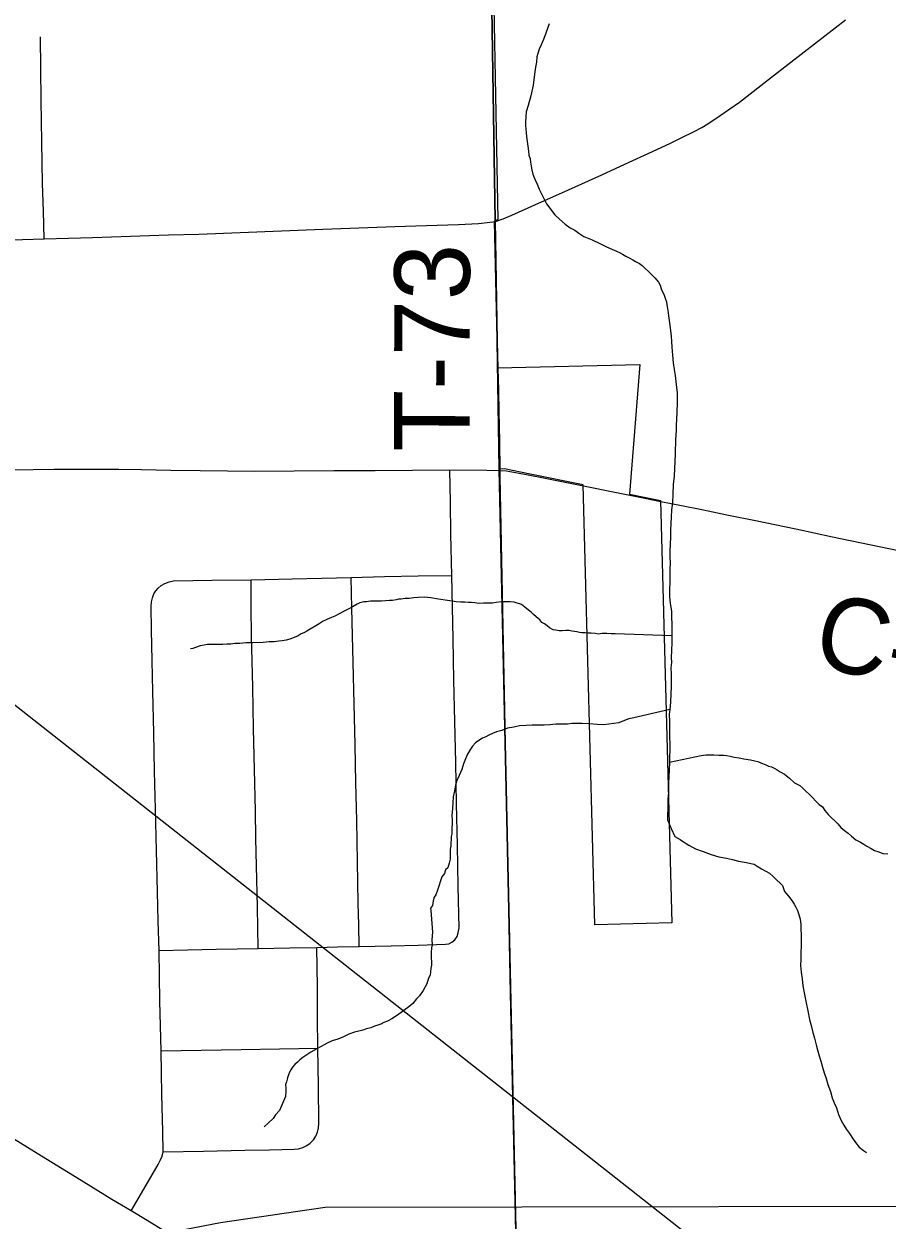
# Model space of a CAD drawing. Extents: x 103424 to 290657, y 38711 to 110967.
# Drawn here: x 214250.4169 to 214250.7415, y 40213.8921 to 40214.342 of the extents above; entities that cross this region are included whole.
import ezdxf

# ---------------------------------------------------------------- set-up
doc = ezdxf.new("R2010")
doc.units = 0
for name, color, linetype in [('GM_X_City_Street', 7, 'Continuous'), ('GM_X_Corporation', 7, 'Continuous'), ('GM_X_County_Road', 7, 'Continuous'), ('GM_X_County_Road_Text', 7, 'Continuous'), ('GM_X_Minor_River', 7, 'Continuous'), ('GM_X_Rail_Line', 7, 'Continuous'), ('GM_X_Township_Road', 7, 'Continuous'), ('GM_X_Township_Road_Text', 7, 'Continuous'), ('GM_X_US_Route', 7, 'Continuous'), ('SH_Text', 7, 'Continuous')]:
    doc.layers.add(name, color=color, linetype=linetype)

msp = doc.modelspace()

# ---------------------------------------------------------------- linework, layer by layer
at = {"layer": 'GM_X_City_Street'}
for points in [[(214250.42452, 40214.26116), (214250.42421, 40214.27157), (214250.42389, 40214.28198), (214250.42375, 40214.28985), (214250.42361, 40214.29772), (214250.4234, 40214.31326), (214250.42323, 40214.32524), (214250.42307, 40214.33721)], [(214250.58025, 40214.00013), (214250.58057, 40214.00206), (214250.58025, 40214.01759), (214250.57992, 40214.03312), (214250.5796, 40214.04865), (214250.57928, 40214.06418), (214250.57896, 40214.07971), (214250.57863, 40214.09524), (214250.57831, 40214.11078), (214250.57806, 40214.1227), (214250.57781, 40214.13463), (214250.5775, 40214.15016), (214250.57726, 40214.16222), (214250.57702, 40214.17429)], [(214250.50229, 40214.13299), (214250.51782, 40214.13336), (214250.52886, 40214.13362), (214250.5399, 40214.13388), (214250.55252, 40214.13417), (214250.56513, 40214.13446), (214250.57781, 40214.13463)], [(214250.54298, 40213.99508), (214250.5428, 40214.00321), (214250.54262, 40214.01134), (214250.54232, 40214.02687), (214250.54203, 40214.0424), (214250.54176, 40214.05662), (214250.54149, 40214.07083), (214250.5411, 40214.08636), (214250.54071, 40214.10189), (214250.54045, 40214.11206), (214250.5402, 40214.12223), (214250.5399, 40214.13388)], [(214250.45714, 40213.89564), (214250.4628, 40213.90532), (214250.46734, 40213.91302), (214250.46825, 40213.91473), (214250.46884, 40213.91617), (214250.46922, 40213.91778), (214250.46911, 40213.92542), (214250.46879, 40213.93937), (214250.46863, 40213.94758), (214250.46846, 40213.95578), (214250.46822, 40213.96514), (214250.46799, 40213.9745), (214250.46786, 40213.98404), (214250.46774, 40213.99359), (214250.46741, 40214.0046), (214250.46707, 40214.01561), (214250.46672, 40214.03114), (214250.46636, 40214.04668), (214250.46603, 40214.06103), (214250.4657, 40214.07538), (214250.46538, 40214.09091), (214250.46513, 40214.10253), (214250.46488, 40214.11414), (214250.46472, 40214.12296), (214250.46488, 40214.12462), (214250.46526, 40214.12617), (214250.46579, 40214.12768), (214250.46654, 40214.12879), (214250.46734, 40214.12977)], [(214250.46734, 40214.12977), (214250.4685, 40214.13076), (214250.46992, 40214.13162), (214250.47146, 40214.13221), (214250.47307, 40214.13253), (214250.48768, 40214.13276), (214250.50229, 40214.13299)], [(214250.50499, 40213.99428), (214250.50467, 40214.00981), (214250.50435, 40214.02534), (214250.50414, 40214.03568), (214250.50393, 40214.04603), (214250.50359, 40214.06156), (214250.50325, 40214.07709), (214250.50292, 40214.09262), (214250.50271, 40214.10233), (214250.5025, 40214.11204), (214250.50239, 40214.12251), (214250.50229, 40214.13299)], [(214250.46774, 40213.99359), (214250.47844, 40213.9938), (214250.48914, 40213.99402), (214250.49707, 40213.99415), (214250.50499, 40213.99428), (214250.51687, 40213.99454), (214250.52699, 40213.99471), (214250.53484, 40213.9949), (214250.54298, 40213.99508), (214250.55502, 40213.99532), (214250.5652, 40213.99559), (214250.57539, 40213.99586), (214250.57672, 40213.99607), (214250.57782, 40213.99669), (214250.57897, 40213.99757), (214250.57982, 40213.9988), (214250.58025, 40214.00013)], [(214250.46922, 40213.91778), (214250.4844, 40213.91809), (214250.49993, 40213.9184), (214250.50923, 40213.91859), (214250.51854, 40213.91878), (214250.52018, 40213.91895), (214250.52176, 40213.91942), (214250.52326, 40213.92014), (214250.52458, 40213.92112), (214250.52574, 40213.92231), (214250.52665, 40213.92368), (214250.52734, 40213.92519), (214250.52771, 40213.92679), (214250.52783, 40213.92844), (214250.52761, 40213.94262), (214250.52739, 40213.9568), (214250.52733, 40213.96833), (214250.52727, 40213.97986), (214250.52699, 40213.99471)], [(214250.46846, 40213.95578), (214250.48351, 40213.95604), (214250.49855, 40213.9563), (214250.51297, 40213.95655), (214250.52739, 40213.9568)]]:
    msp.add_lwpolyline(points, dxfattribs=at)
at = {"layer": 'GM_X_Corporation'}
for points in [[(214249.54399, 40213.78425), (214249.59497, 40213.78534), (214249.64558, 40213.78648), (214249.67196, 40213.78719), (214249.69835, 40213.78791), (214249.74105, 40213.78906), (214249.76925, 40213.78989), (214250.15944, 40213.79934), (214250.28071, 40213.80417), (214250.59348, 40213.81421), (214250.60357, 40213.81454), (214250.59563, 40214.17445), (214250.59525, 40214.19876), (214250.59475, 40214.23045), (214250.59416, 40214.26814), (214250.58213, 40215.03302), (214250.58214, 40215.03695), (214250.58101, 40215.10125), (214247.88425, 40215.10125)], [(214250.59272, 40214.39529), (214250.59512, 40214.26842), (214250.59372, 40214.26778), (214250.59499, 40214.21268), (214250.64851, 40214.2139), (214250.64465, 40214.16517), (214250.65633, 40214.16282), (214250.66051, 40214.00396), (214250.63163, 40214.0032), (214250.62724, 40214.16869), (214250.60732, 40214.1727), (214250.59763, 40214.17465), (214250.59587, 40214.17463), (214250.59592, 40214.17179), (214250.59975, 40213.97753), (214250.60339, 40213.81479)]]:
    msp.add_lwpolyline(points, dxfattribs=at)
msp.add_lwpolyline([(214252.9169, 40215.10125), (214250.58101, 40215.10125), (214250.58214, 40215.03695), (214250.58213, 40215.03302), (214250.59416, 40214.26814), (214250.59475, 40214.23045), (214250.59525, 40214.19876), (214250.59563, 40214.17445), (214250.60357, 40213.81454), (214251.4935, 40213.84402), (214251.49479, 40213.84407), (214251.89403, 40213.85729), (214251.9103, 40213.85774), (214252.15851, 40213.8645), (214252.94541, 40213.88639), (214252.94345, 40213.98349), (214252.94211, 40214.05193), (214252.9379, 40214.25624), (214252.93476, 40214.40518), (214252.93118, 40214.55366), (214252.92091, 40214.97111)], close=True, dxfattribs=at)
at = {"layer": 'GM_X_County_Road'}
for points in [[(214250.39478, 40214.17388), (214250.40357, 40214.1741), (214250.41235, 40214.17431), (214250.42031, 40214.17444), (214250.42826, 40214.17457), (214250.45258, 40214.17454), (214250.46111, 40214.17445), (214250.47212, 40214.17425), (214250.48313, 40214.17406), (214250.49341, 40214.17396), (214250.50368, 40214.17386), (214250.51856, 40214.17395), (214250.53343, 40214.17403), (214250.54897, 40214.17412), (214250.563, 40214.17421), (214250.57702, 40214.17429), (214250.59101, 40214.1742), (214250.59597, 40214.17412)], [(214250.59597, 40214.17412), (214250.59837, 40214.17392), (214250.60655, 40214.17245), (214250.61233, 40214.1713), (214250.62734, 40214.16834)], [(214250.62734, 40214.16834), (214250.63917, 40214.1659), (214250.64483, 40214.16478)], [(214250.64483, 40214.16478), (214250.65045, 40214.1637), (214250.65645, 40214.1624)], [(214250.65645, 40214.1624), (214250.66416, 40214.16088), (214250.67186, 40214.15936), (214250.68193, 40214.1573), (214250.692, 40214.15525), (214250.70721, 40214.15207), (214250.72104, 40214.14918), (214250.73488, 40214.14629), (214250.75009, 40214.14312)], [(214250.60368, 40213.80776), (214250.59314, 40213.8141), (214250.58439, 40213.81936), (214250.57564, 40213.82463), (214250.56232, 40213.83263), (214250.54901, 40213.84063), (214250.53944, 40213.84637), (214250.52988, 40213.85212), (214250.51926, 40213.85846), (214250.50864, 40213.8648), (214250.49529, 40213.87274), (214250.48467, 40213.87905), (214250.47406, 40213.88536), (214250.46319, 40213.89194), (214250.45714, 40213.89564), (214250.44997, 40213.89991), (214250.43673, 40213.90804), (214250.42349, 40213.91616), (214250.41025, 40213.92428), (214250.40285, 40213.92882), (214250.39545, 40213.93336), (214250.38221, 40213.94148), (214250.38136, 40213.942)]]:
    msp.add_lwpolyline(points, dxfattribs=at)
at = {"layer": 'GM_X_Minor_River'}
for points in [[(214250.61449, 40214.34206), (214250.61395, 40214.34072), (214250.61323, 40214.33862), (214250.61232, 40214.33613), (214250.61141, 40214.33421), (214250.61068, 40214.33249), (214250.61014, 40214.33096), (214250.60978, 40214.32962), (214250.60962, 40214.32772), (214250.60928, 40214.32581), (214250.60895, 40214.32314), (214250.60845, 40214.31895), (214250.60758, 40214.31494), (214250.6065, 40214.31131), (214250.60578, 40214.30902), (214250.60563, 40214.30711), (214250.60547, 40214.30521), (214250.60549, 40214.30388), (214250.60571, 40214.30255), (214250.60574, 40214.30103), (214250.60595, 40214.29971), (214250.60617, 40214.29781), (214250.60639, 40214.2961), (214250.60662, 40214.2942), (214250.60683, 40214.29269), (214250.60724, 40214.29136), (214250.60745, 40214.29004), (214250.60767, 40214.28852), (214250.60788, 40214.28719), (214250.60829, 40214.28549), (214250.60909, 40214.2836), (214250.60988, 40214.28171), (214250.61067, 40214.27983), (214250.61185, 40214.27757), (214250.61264, 40214.27587), (214250.61343, 40214.27436), (214250.61654, 40214.27024), (214250.61828, 40214.26856), (214250.6204, 40214.26669), (214250.62233, 40214.2654), (214250.62405, 40214.26448), (214250.62559, 40214.26336), (214250.62751, 40214.26207), (214250.63057, 40214.26079), (214250.63344, 40214.25951), (214250.63594, 40214.25822), (214250.63804, 40214.25731)], [(214250.63804, 40214.25731), (214250.63976, 40214.25658), (214250.64091, 40214.25603), (214250.64206, 40214.25548), (214250.64321, 40214.25474), (214250.64456, 40214.25401), (214250.6459, 40214.25327), (214250.64686, 40214.25272), (214250.64839, 40214.25198), (214250.64935, 40214.25124), (214250.65032, 40214.25031), (214250.65187, 40214.24881), (214250.65322, 40214.24751), (214250.65419, 40214.24657), (214250.65554, 40214.24489), (214250.65613, 40214.24376), (214250.65673, 40214.24206), (214250.65753, 40214.24036), (214250.65813, 40214.23847), (214250.65853, 40214.23753), (214250.65874, 40214.23639), (214250.65895, 40214.23506), (214250.65917, 40214.23354), (214250.65938, 40214.23222), (214250.6596, 40214.23051), (214250.65982, 40214.22861), (214250.66005, 40214.22672), (214250.66028, 40214.22463), (214250.6605, 40214.22254), (214250.66054, 40214.22045), (214250.66078, 40214.21741), (214250.66103, 40214.21457), (214250.66145, 40214.2121), (214250.66187, 40214.20983), (214250.6621, 40214.20755), (214250.66233, 40214.20527), (214250.66256, 40214.20338), (214250.66259, 40214.20129), (214250.66263, 40214.19939), (214250.66236, 40214.19311), (214250.6622, 40214.19139), (214250.66224, 40214.1893), (214250.66208, 40214.1874), (214250.66192, 40214.18568), (214250.66195, 40214.18397), (214250.66179, 40214.18226), (214250.66183, 40214.18036), (214250.66169, 40214.1775), (214250.66155, 40214.17484), (214250.66141, 40214.17199), (214250.66109, 40214.16875), (214250.66096, 40214.16513), (214250.66083, 40214.1619), (214250.6605, 40214.15923), (214250.66036, 40214.15657), (214250.66021, 40214.15409), (214250.66007, 40214.15162), (214250.66011, 40214.14915), (214250.65997, 40214.1463), (214250.65983, 40214.14382), (214250.65987, 40214.14135), (214250.6599, 40214.13945), (214250.65976, 40214.13679), (214250.6598, 40214.1345), (214250.65985, 40214.13203), (214250.65971, 40214.12937), (214250.65975, 40214.12671), (214250.65999, 40214.12405), (214250.66042, 40214.12121), (214250.66047, 40214.11874), (214250.66051, 40214.11646), (214250.66054, 40214.11437), (214250.66059, 40214.11189), (214250.66063, 40214.10942), (214250.6605, 40214.10638), (214250.66036, 40214.10372), (214250.66039, 40214.10181), (214250.66023, 40214.09991), (214250.66028, 40214.09763), (214250.66032, 40214.09535), (214250.66036, 40214.09269), (214250.66022, 40214.09002), (214250.66009, 40214.08698), (214250.65976, 40214.08412), (214250.6596, 40214.08241), (214250.65965, 40214.07956), (214250.6597, 40214.0769), (214250.65975, 40214.07405), (214250.6598, 40214.07101), (214250.65973, 40214.06435), (214250.65959, 40214.0615), (214250.65945, 40214.05883), (214250.6593, 40214.05674), (214250.65933, 40214.05503), (214250.65937, 40214.05294), (214250.65903, 40214.05046), (214250.65906, 40214.04913), (214250.65908, 40214.04799), (214250.6591, 40214.04647), (214250.65894, 40214.04475), (214250.65898, 40214.04266)], [(214250.66059, 40214.11189), (214250.63931, 40214.11266), (214250.63779, 40214.11263), (214250.63608, 40214.11279), (214250.63437, 40214.11276), (214250.63285, 40214.11254), (214250.63171, 40214.11271), (214250.63019, 40214.11287), (214250.62905, 40214.11285), (214250.62791, 40214.11302), (214250.62677, 40214.113), (214250.62581, 40214.11317), (214250.62486, 40214.11335), (214250.62391, 40214.11352), (214250.62296, 40214.11369), (214250.622, 40214.11387), (214250.62068, 40214.11384), (214250.61935, 40214.11382), (214250.61821, 40214.1138), (214250.61688, 40214.11397), (214250.61592, 40214.11414), (214250.61458, 40214.11487), (214250.61362, 40214.11562), (214250.61265, 40214.11636), (214250.6117, 40214.11691), (214250.61092, 40214.11785), (214250.60957, 40214.11897), (214250.6086, 40214.1199), (214250.60764, 40214.12083), (214250.60667, 40214.12158), (214250.60533, 40214.12269), (214250.60398, 40214.12362), (214250.60131, 40214.12452), (214250.59978, 40214.12469), (214250.59807, 40214.12466), (214250.59637, 40214.12463), (214250.59447, 40214.1244), (214250.59315, 40214.12419), (214250.59201, 40214.12417), (214250.59087, 40214.12415), (214250.58973, 40214.12413), (214250.58802, 40214.1241), (214250.5865, 40214.12426), (214250.58517, 40214.12442), (214250.58403, 40214.12441), (214250.58269, 40214.12457), (214250.58118, 40214.12454), (214250.57946, 40214.1247), (214250.57794, 40214.12487), (214250.57623, 40214.12522), (214250.5728, 40214.12573), (214250.56994, 40214.12624), (214250.56747, 40214.12639), (214250.56519, 40214.12635), (214250.56349, 40214.12613), (214250.56178, 40214.12591), (214250.56026, 40214.12588), (214250.55875, 40214.12566), (214250.5578, 40214.12565), (214250.55685, 40214.12544), (214250.55553, 40214.12523), (214250.55439, 40214.12521), (214250.55287, 40214.12499), (214250.55135, 40214.12496), (214250.55022, 40214.12494), (214250.5487, 40214.12491), (214250.54718, 40214.12489), (214250.54566, 40214.12467), (214250.54471, 40214.12465), (214250.5432, 40214.12425), (214250.54226, 40214.12385), (214250.54076, 40214.12287), (214250.53906, 40214.12208), (214250.53737, 40214.1211), (214250.53568, 40214.12031), (214250.5338, 40214.11932), (214250.53191, 40214.11853), (214250.53059, 40214.11794), (214250.52946, 40214.11735), (214250.52796, 40214.11637), (214250.52326, 40214.11362), (214250.52213, 40214.11303), (214250.52119, 40214.11264), (214250.52007, 40214.11185), (214250.51856, 40214.11126), (214250.51686, 40214.11066), (214250.51554, 40214.11025), (214250.51402, 40214.11003), (214250.5127, 40214.10982), (214250.51099, 40214.1096), (214250.50909, 40214.10957), (214250.50682, 40214.10934), (214250.50302, 40214.10927), (214250.50036, 40214.10922), (214250.49809, 40214.10899), (214250.49619, 40214.10896)], [(214250.49619, 40214.10896), (214250.49468, 40214.10874), (214250.49316, 40214.10871), (214250.49164, 40214.10868), (214250.48974, 40214.10865), (214250.48803, 40214.10862), (214250.4867, 40214.1086), (214250.48576, 40214.10858), (214250.48462, 40214.10837), (214250.4831, 40214.10815), (214250.48141, 40214.10755), (214250.48046, 40214.10715), (214250.47952, 40214.10695)], [(214250.65976, 40214.08412), (214250.64633, 40214.08103), (214250.64444, 40214.08062), (214250.64274, 40214.08002), (214250.64067, 40214.07922), (214250.63498, 40214.07836), (214250.63251, 40214.0785), (214250.62966, 40214.07883), (214250.62681, 40214.07897), (214250.62491, 40214.07894), (214250.62301, 40214.0789), (214250.62131, 40214.07868), (214250.61998, 40214.07866), (214250.61865, 40214.07863), (214250.61694, 40214.0786), (214250.61467, 40214.07837), (214250.61258, 40214.07834), (214250.6103, 40214.0783), (214250.60802, 40214.07825), (214250.60574, 40214.07821), (214250.60328, 40214.07798), (214250.6012, 40214.07756), (214250.59874, 40214.07714), (214250.59666, 40214.07634), (214250.59458, 40214.07573), (214250.59308, 40214.07514), (214250.59176, 40214.07454), (214250.59063, 40214.07395), (214250.58931, 40214.07336), (214250.58799, 40214.07257), (214250.58668, 40214.0716), (214250.58556, 40214.07044), (214250.58483, 40214.06928), (214250.58372, 40214.06736), (214250.58299, 40214.06564), (214250.58227, 40214.06373), (214250.58154, 40214.06162), (214250.58064, 40214.05932), (214250.57972, 40214.05741), (214250.57918, 40214.05568), (214250.57884, 40214.05359), (214250.57831, 40214.0513), (214250.57816, 40214.04901), (214250.57801, 40214.04692), (214250.57787, 40214.04425), (214250.5779, 40214.04254), (214250.57793, 40214.04102), (214250.57776, 40214.03969), (214250.57778, 40214.03874), (214250.5778, 40214.03741), (214250.57763, 40214.03646), (214250.5775, 40214.03284), (214250.57714, 40214.03169), (214250.57721, 40214.02789), (214250.57686, 40214.02636), (214250.57632, 40214.02464), (214250.57539, 40214.02387), (214250.57503, 40214.02253), (214250.5741, 40214.02118), (214250.57248, 40214.01621), (214250.57176, 40214.01449), (214250.5712, 40214.01353), (214250.57085, 40214.01219), (214250.5705, 40214.01047), (214250.56976, 40214.00951), (214250.56996, 40214.00856)], [(214250.65973, 40214.06435), (214250.66919, 40214.06642), (214250.67165, 40214.06684), (214250.67336, 40214.06707), (214250.67469, 40214.06709), (214250.67639, 40214.06712), (214250.67829, 40214.06696), (214250.68, 40214.06699), (214250.68115, 40214.06682), (214250.68248, 40214.06666), (214250.684, 40214.0663), (214250.68591, 40214.06596), (214250.68762, 40214.06561), (214250.6901, 40214.06527), (214250.69181, 40214.06492), (214250.69296, 40214.06456), (214250.6943, 40214.06402), (214250.69564, 40214.06347), (214250.69698, 40214.06292), (214250.69812, 40214.06256), (214250.69927, 40214.06201), (214250.70023, 40214.06146), (214250.70138, 40214.06072), (214250.70292, 40214.0598), (214250.70485, 40214.05831), (214250.70677, 40214.05664), (214250.70869, 40214.05553), (214250.70985, 40214.0546), (214250.71352, 40214.05105), (214250.71468, 40214.04974), (214250.71604, 40214.04844), (214250.71719, 40214.04751), (214250.71817, 40214.04619), (214250.71933, 40214.04469), (214250.72069, 40214.04339), (214250.72184, 40214.04226), (214250.723, 40214.04115), (214250.72417, 40214.03984), (214250.72552, 40214.03872), (214250.72686, 40214.0376), (214250.72821, 40214.03649), (214250.72976, 40214.03518), (214250.73148, 40214.03426), (214250.73283, 40214.03353), (214250.73398, 40214.03279), (214250.73551, 40214.03186), (214250.73686, 40214.03113), (214250.73838, 40214.03058), (214250.73991, 40214.03004), (214250.74182, 40214.02988)], [(214250.65898, 40214.04266), (214250.66037, 40214.03946), (214250.66175, 40214.03644), (214250.66367, 40214.03533), (214250.66463, 40214.03459), (214250.66694, 40214.03311), (214250.66943, 40214.03182), (214250.6723, 40214.03073), (214250.67536, 40214.02965), (214250.67822, 40214.02875), (214250.68108, 40214.02823), (214250.68337, 40214.0277), (214250.68566, 40214.02717), (214250.6887, 40214.02665), (214250.69023, 40214.0263), (214250.69156, 40214.02594), (214250.69272, 40214.0252), (214250.69425, 40214.02428), (214250.69598, 40214.02336), (214250.69732, 40214.02262), (214250.69867, 40214.02132), (214250.70003, 40214.02001), (214250.70138, 40214.01889), (214250.70215, 40214.01796), (214250.70295, 40214.01569), (214250.7045, 40214.01401), (214250.70567, 40214.01232), (214250.70664, 40214.011), (214250.70723, 40214.00987), (214250.70783, 40214.00855), (214250.70823, 40214.00742), (214250.70883, 40214.00534), (214250.70906, 40214.00344), (214250.70916, 40213.99755), (214250.7092, 40213.99527), (214250.70906, 40213.9928), (214250.7091, 40213.99033), (214250.70896, 40213.98785), (214250.70919, 40213.98538), (214250.70962, 40213.98292), (214250.70985, 40213.98026), (214250.71048, 40213.97704), (214250.71111, 40213.97382), (214250.71173, 40213.97079), (214250.71236, 40213.96757), (214250.71297, 40213.9653), (214250.71359, 40213.96265), (214250.7142, 40213.96057), (214250.71481, 40213.95811), (214250.71541, 40213.95622), (214250.71602, 40213.95394), (214250.71663, 40213.95186), (214250.71724, 40213.94959), (214250.71785, 40213.94751), (214250.71864, 40213.94544), (214250.71925, 40213.94317), (214250.72025, 40213.94052), (214250.72087, 40213.93806), (214250.72166, 40213.93617), (214250.72245, 40213.93429), (214250.72326, 40213.93183), (214250.72425, 40213.92957), (214250.72523, 40213.92787), (214250.72621, 40213.92618), (214250.72737, 40213.92468), (214250.72854, 40213.92299), (214250.72971, 40213.9213), (214250.73107, 40213.91961), (214250.73261, 40213.91831), (214250.73377, 40213.91757)], [(214250.56996, 40214.00856), (214250.57049, 40214.00039), (214250.57035, 40213.99754), (214250.57038, 40213.99564), (214250.57022, 40213.9945), (214250.57006, 40213.99278), (214250.57009, 40213.99069), (214250.57012, 40213.98936), (214250.57014, 40213.98803), (214250.56997, 40213.98689), (214250.56981, 40213.98555), (214250.56964, 40213.98422), (214250.56909, 40213.98307), (214250.56837, 40213.98096), (214250.56709, 40213.97847), (214250.5656, 40213.97654), (214250.56448, 40213.97538), (214250.56318, 40213.97365), (214250.56169, 40213.97229), (214250.55738, 40213.96917), (214250.55531, 40213.9678), (214250.55362, 40213.96701), (214250.5523, 40213.96642), (214250.55117, 40213.96583), (214250.55004, 40213.96542), (214250.54872, 40213.96502), (214250.5474, 40213.96443), (214250.5457, 40213.96402), (214250.54437, 40213.96361), (214250.54286, 40213.96321), (214250.54116, 40213.96279), (214250.53909, 40213.962), (214250.53701, 40213.96101), (214250.53494, 40213.96021), (214250.53286, 40213.9596), (214250.53098, 40213.95862), (214250.52872, 40213.95744), (214250.52684, 40213.95646), (214250.52477, 40213.95528), (214250.52327, 40213.9543), (214250.52177, 40213.95332), (214250.52065, 40213.95235), (214250.51971, 40213.95157), (214250.51878, 40213.95061), (214250.51785, 40213.94964), (214250.5173, 40213.94868), (214250.51674, 40213.94772), (214250.51638, 40213.94676), (214250.51602, 40213.94561), (214250.51567, 40213.94409), (214250.51531, 40213.94313), (214250.51533, 40213.94161), (214250.51535, 40213.94066), (214250.5152, 40213.93857), (214250.51301, 40213.93339), (214250.51153, 40213.93166), (214250.5106, 40213.93031), (214250.50892, 40213.92876), (214250.50724, 40213.92721)]]:
    msp.add_lwpolyline(points, dxfattribs=at)
at = {"layer": 'GM_X_Rail_Line'}
msp.add_lwpolyline([(214250.20337, 40213.92695), (214250.21589, 40213.90672), (214250.23403, 40213.88438), (214250.25368, 40213.86975), (214250.27696, 40213.86083), (214250.29849, 40213.85388), (214250.32059, 40213.85472), (214250.34903, 40213.85971), (214250.42894, 40213.87798), (214250.46672, 40213.88659), (214250.49075, 40213.89126), (214250.53021, 40213.89703), (214250.82625, 40213.89754), (214250.85805, 40213.89686), (214250.88767, 40213.89049), (214250.92544, 40213.87842), (214251.05049, 40213.83827), (214251.08557, 40213.82785), (214251.11041, 40213.81597), (214251.13533, 40213.79782), (214251.25098, 40213.71343), (214251.49922, 40213.53478)], dxfattribs=at)
at = {"layer": 'GM_X_Township_Road'}
for points in [[(214250.59525, 40214.21244), (214250.59491, 40214.22798), (214250.59468, 40214.23812), (214250.59446, 40214.24827), (214250.59433, 40214.25624), (214250.59421, 40214.26421), (214250.59424, 40214.26772)], [(214250.59597, 40214.17412), (214250.59582, 40214.1851), (214250.59566, 40214.19607), (214250.59546, 40214.20426), (214250.59525, 40214.21244)]]:
    msp.add_lwpolyline(points, dxfattribs=at)
at = {"layer": 'GM_X_US_Route'}
for points in [[(214250.59424, 40214.26772), (214250.59707, 40214.26873), (214250.60041, 40214.27015), (214250.60909, 40214.27398), (214250.62167, 40214.27962), (214250.63426, 40214.28527), (214250.6445, 40214.29002), (214250.65167, 40214.29336), (214250.66009, 40214.29725), (214250.66407, 40214.29916), (214250.66902, 40214.30161), (214250.67186, 40214.30309), (214250.67411, 40214.30442), (214250.6788, 40214.30765), (214250.68599, 40214.31267), (214250.69811, 40214.32199), (214250.71038, 40214.3315), (214250.71816, 40214.33752), (214250.72593, 40214.34354)], [(214250.41065, 40214.26086), (214250.41639, 40214.26099), (214250.42452, 40214.26116), (214250.4336, 40214.26146), (214250.44267, 40214.26176), (214250.45698, 40214.26223), (214250.47129, 40214.26271), (214250.48271, 40214.26296), (214250.49823, 40214.26357), (214250.51375, 40214.26419), (214250.52927, 40214.26481), (214250.54284, 40214.26535), (214250.55641, 40214.26589), (214250.56835, 40214.26624), (214250.58029, 40214.26658), (214250.58783, 40214.26702), (214250.59116, 40214.26732), (214250.59424, 40214.26772)]]:
    msp.add_lwpolyline(points, dxfattribs=at)
at = {"layer": 'SH_Text'}
msp.add_line((214234.64719, 40226.47703), (214265.04189, 40202.58867), dxfattribs=at)

# ---------------------------------------------------------------- texts
at = {"layer": 'GM_X_County_Road_Text'}
msp.add_text('C-13', height=0.028409, rotation=347.9529, dxfattribs=at).set_placement((214250.71281, 40214.10076))
at = {"layer": 'GM_X_Township_Road_Text'}
msp.add_text('T-73', height=0.028409, rotation=89.8715, dxfattribs=at).set_placement((214250.58445, 40214.18114))

doc.saveas('drawing.dxf')
